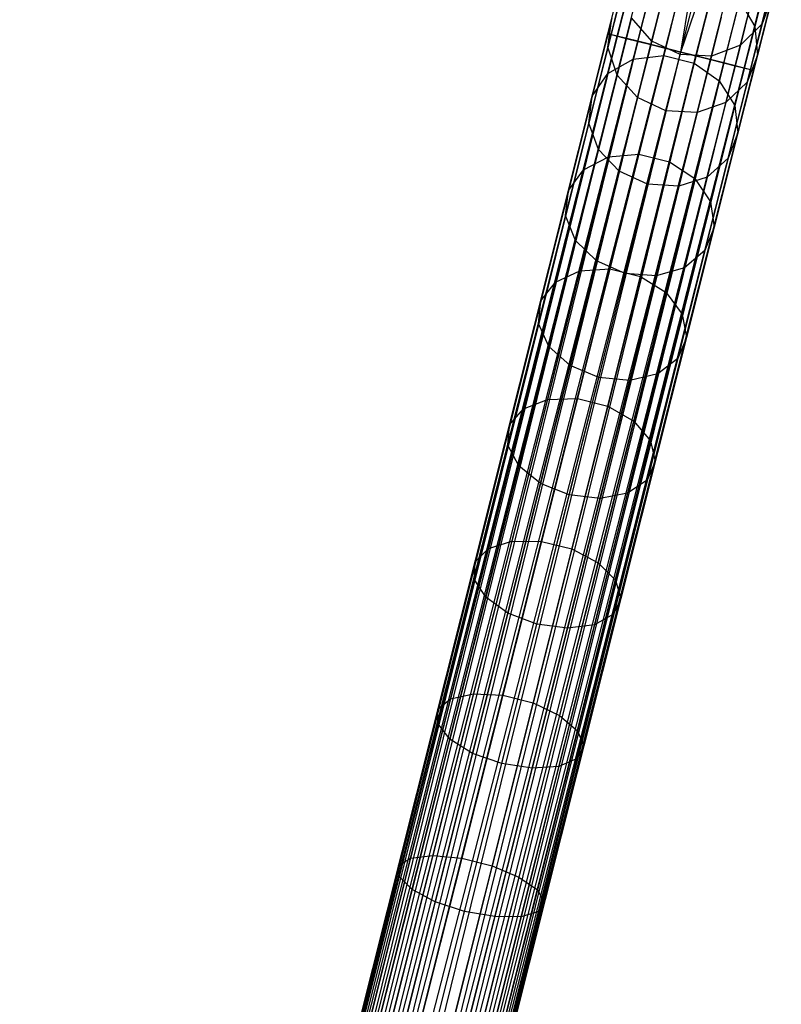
# Model space of a CAD drawing. Extents: x -102 to 102, y -101 to 102.
# Tile 444 of 481: x 11 to 21, y 66 to 79. Entities that reach past the tile are written whole.
import ezdxf

# ---------------------------------------------------------------- set-up
doc = ezdxf.new("R2010")
doc.units = 0
doc.header["$LTSCALE"] = 25.4
doc.layers.get('0').update_dxf_attribs({"linetype": 'CONTINUOUS'})

# ---------------------------------------------------------------- blocks, each defined once
blk = doc.blocks.new('NL2500011659_STL')
at = {"color": 0}
for p, q in [((18.707, 78.452, -7.395), (19.28, 80.732, -7.533)), ((18.707, 78.452, -7.395), (19.28, 80.732, -7.533)), ((18.832, 78.421, -7), (19.416, 80.745, -7.141)), ((18.832, 78.421, -7), (19.416, 80.745, -7.141)), ((19.102, 78.353, -6.691), (19.695, 80.713, -6.834)), ((19.102, 78.353, -6.691), (19.695, 80.713, -6.834)), ((18.749, 78.442, -7.809), (19.311, 80.674, -7.944)), ((18.749, 78.442, -7.809), (19.311, 80.674, -7.944)), ((18.951, 78.391, -8.169), (19.502, 80.583, -8.302)), ((18.951, 78.391, -8.169), (19.502, 80.583, -8.302)), ((19.47, 78.26, -6.522), (20.068, 80.639, -6.666)), ((19.47, 78.26, -6.522), (20.068, 80.639, -6.666)), ((19.672, 78.21, -6.5), (20.068, 80.639, -6.666)), ((19.672, 78.21, -6.5), (20.068, 80.639, -6.666)), ((19.277, 78.309, -8.414), (19.821, 80.473, -8.544)), ((19.277, 78.309, -8.414), (19.821, 80.473, -8.544)), ((19.672, 78.21, -6.5), (20.471, 80.538, -6.666)), ((19.672, 78.21, -6.5), (20.471, 80.538, -6.666)), ((19.873, 78.159, -6.522), (20.471, 80.538, -6.666)), ((19.873, 78.159, -6.522), (20.471, 80.538, -6.666)), ((19.672, 78.21, -8.5), (20.213, 80.364, -8.63)), ((19.672, 78.21, -8.5), (20.213, 80.364, -8.63)), ((20.242, 78.066, -6.691), (20.835, 80.426, -6.834)), ((20.242, 78.066, -6.691), (20.835, 80.426, -6.834)), ((20.511, 77.998, -7), (21.096, 80.323, -7.141)), ((20.511, 77.998, -7), (21.096, 80.323, -7.141)), ((20.066, 78.111, -8.414), (20.61, 80.275, -8.544)), ((20.066, 78.111, -8.414), (20.61, 80.275, -8.544)), ((20.392, 78.028, -8.169), (20.944, 80.22, -8.302)), ((20.392, 78.028, -8.169), (20.944, 80.22, -8.302)), ((20.594, 77.978, -7.809), (21.155, 80.21, -7.944)), ((20.594, 77.978, -7.809), (21.155, 80.21, -7.944)), ((20.636, 77.967, -7.395), (21.209, 80.247, -7.533)), ((20.636, 77.967, -7.395), (21.209, 80.247, -7.533)), ((20.853, 79.355, -293.573), (20.65, 78.55, -295.788)), ((20.853, 79.355, -293.573), (20.65, 78.55, -295.788)), ((19.309, 79.179, -295.913), (19.042, 78.116, -298.049)), ((19.309, 79.179, -295.913), (19.042, 78.116, -298.049)), ((19.715, 79.236, -295.981), (19.446, 78.165, -298.135)), ((19.715, 79.236, -295.981), (19.446, 78.165, -298.135)), ((18.902, 79.049, -293.333), (18.708, 78.276, -295.461)), ((18.902, 79.049, -293.333), (18.708, 78.276, -295.461)), ((20.119, 79.135, -295.981), (19.849, 78.064, -298.135)), ((20.119, 79.135, -295.981), (19.849, 78.064, -298.135)), ((20.88, 79.115, -291.127), (20.747, 78.585, -293.333)), ((20.88, 79.115, -291.127), (20.747, 78.585, -293.333)), ((18.971, 78.973, -295.788), (18.707, 77.926, -297.893)), ((18.971, 78.973, -295.788), (18.707, 77.926, -297.893)), ((20.449, 78.892, -295.913), (20.182, 77.83, -298.049)), ((20.449, 78.892, -295.913), (20.182, 77.83, -298.049)), ((20.449, 78.892, -295.913), (20.65, 78.55, -295.788)), ((20.449, 78.892, -295.913), (20.65, 78.55, -295.788)), ((20.885, 78.958, -293.455), (20.687, 78.168, -295.628)), ((20.885, 78.958, -293.455), (20.687, 78.168, -295.628)), ((20.885, 78.958, -293.455), (20.747, 78.585, -293.333)), ((20.885, 78.958, -293.455), (20.747, 78.585, -293.333)), ((19.418, 78.87, -291.016), (19.289, 78.356, -293.154)), ((19.418, 78.87, -291.016), (19.289, 78.356, -293.154)), ((20.592, 78.823, -291.061), (20.461, 78.302, -293.226)), ((20.592, 78.823, -291.061), (20.461, 78.302, -293.226)), ((18.758, 78.653, -295.628), (18.499, 77.627, -297.692)), ((18.758, 78.653, -295.628), (18.499, 77.627, -297.692)), ((18.708, 78.276, -295.461), (18.758, 78.653, -295.628)), ((18.708, 78.276, -295.461), (18.758, 78.653, -295.628)), ((19.02, 78.665, -293.226), (18.829, 77.906, -295.315)), ((19.02, 78.665, -293.226), (18.829, 77.906, -295.315)), ((19.289, 78.356, -293.154), (19.02, 78.665, -293.226)), ((19.289, 78.356, -293.154), (19.02, 78.665, -293.226)), ((19.663, 78.177, -293.128), (19.792, 78.689, -291)), ((19.663, 78.177, -293.128), (19.792, 78.689, -291)), ((20.207, 78.672, -291.016), (20.078, 78.158, -293.154)), ((20.207, 78.672, -291.016), (20.078, 78.158, -293.154)), ((20.65, 78.55, -295.788), (20.387, 77.503, -297.893)), ((20.65, 78.55, -295.788), (20.387, 77.503, -297.893)), ((20.747, 78.585, -293.333), (20.461, 78.302, -293.226)), ((20.747, 78.585, -293.333), (20.461, 78.302, -293.226)), ((20.747, 78.585, -293.333), (20.552, 77.812, -295.461)), ((20.747, 78.585, -293.333), (20.552, 77.812, -295.461)), ((20.65, 78.55, -295.788), (20.687, 78.168, -295.628)), ((20.65, 78.55, -295.788), (20.687, 78.168, -295.628)), ((9.589, 42.2, -7.395), (18.707, 78.452, -7.395)), ((9.589, 42.2, -7.605), (18.707, 78.452, -7.395)), ((9.589, 42.2, -7.605), (18.707, 78.452, -7.395)), ((9.589, 42.2, -7.395), (18.707, 78.452, -7.395)), ((18.749, 78.442, -7.809), (9.589, 42.2, -7.605)), ((18.749, 78.442, -7.809), (9.589, 42.2, -7.605)), ((18.707, 78.452, -7.395), (9.632, 42.19, -7.191)), ((18.707, 78.452, -7.395), (9.632, 42.19, -7.191)), ((9.632, 42.19, -7.809), (18.749, 78.442, -7.809)), ((9.632, 42.19, -7.809), (18.749, 78.442, -7.809)), ((9.632, 42.19, -7.191), (18.832, 78.421, -7)), ((9.632, 42.19, -7.191), (18.832, 78.421, -7)), ((9.714, 42.169, -8), (18.749, 78.442, -7.809)), ((9.714, 42.169, -8), (18.749, 78.442, -7.809)), ((9.714, 42.169, -7), (18.832, 78.421, -7)), ((9.714, 42.169, -7), (18.832, 78.421, -7)), ((18.951, 78.391, -8.169), (9.714, 42.169, -8)), ((18.951, 78.391, -8.169), (9.714, 42.169, -8)), ((18.832, 78.421, -7), (9.833, 42.139, -6.831)), ((18.832, 78.421, -7), (9.833, 42.139, -6.831)), ((9.833, 42.139, -8.169), (18.951, 78.391, -8.169)), ((9.833, 42.139, -8.169), (18.951, 78.391, -8.169)), ((9.984, 42.101, -8.309), (18.951, 78.391, -8.169)), ((9.984, 42.101, -8.309), (18.951, 78.391, -8.169)), ((18.832, 78.421, -7), (18.707, 78.452, -7.395)), ((18.707, 78.452, -7.395), (18.749, 78.442, -7.809)), ((18.707, 78.452, -7.395), (18.749, 78.442, -7.809)), ((18.832, 78.421, -7), (18.707, 78.452, -7.395)), ((18.749, 78.442, -7.809), (18.951, 78.391, -8.169)), ((18.749, 78.442, -7.809), (18.951, 78.391, -8.169)), ((19.102, 78.353, -6.691), (18.832, 78.421, -7)), ((19.102, 78.353, -6.691), (18.832, 78.421, -7)), ((18.951, 78.391, -8.169), (19.277, 78.309, -8.414)), ((18.951, 78.391, -8.169), (19.277, 78.309, -8.414)), ((19.289, 78.356, -293.154), (19.101, 77.607, -295.216)), ((19.289, 78.356, -293.154), (19.101, 77.607, -295.216)), ((19.663, 78.177, -293.128), (19.289, 78.356, -293.154)), ((19.663, 78.177, -293.128), (19.289, 78.356, -293.154)), ((9.833, 42.139, -6.831), (19.102, 78.353, -6.691)), ((9.833, 42.139, -6.831), (19.102, 78.353, -6.691)), ((9.984, 42.101, -6.691), (19.102, 78.353, -6.691)), ((9.984, 42.101, -6.691), (19.102, 78.353, -6.691)), ((19.277, 78.309, -8.414), (9.984, 42.101, -8.309)), ((19.277, 78.309, -8.414), (9.984, 42.101, -8.309)), ((19.102, 78.353, -6.691), (10.159, 42.057, -6.586)), ((19.102, 78.353, -6.691), (10.159, 42.057, -6.586)), ((10.159, 42.057, -8.414), (19.277, 78.309, -8.414)), ((10.159, 42.057, -8.414), (19.277, 78.309, -8.414)), ((10.159, 42.057, -6.586), (19.47, 78.26, -6.522)), ((10.159, 42.057, -6.586), (19.47, 78.26, -6.522)), ((10.352, 42.008, -8.478), (19.277, 78.309, -8.414)), ((10.352, 42.008, -8.478), (19.277, 78.309, -8.414)), ((10.352, 42.008, -6.522), (19.47, 78.26, -6.522)), ((10.352, 42.008, -6.522), (19.47, 78.26, -6.522)), ((18.708, 78.276, -295.461), (18.455, 77.27, -297.483)), ((18.708, 78.276, -295.461), (18.455, 77.27, -297.483)), ((18.829, 77.906, -295.315), (18.708, 78.276, -295.461)), ((18.829, 77.906, -295.315), (18.708, 78.276, -295.461)), ((19.47, 78.26, -6.522), (19.102, 78.353, -6.691)), ((19.47, 78.26, -6.522), (19.102, 78.353, -6.691)), ((19.277, 78.309, -8.414), (19.672, 78.21, -8.5)), ((19.277, 78.309, -8.414), (19.672, 78.21, -8.5)), ((19.672, 78.21, -6.5), (19.47, 78.26, -6.522)), ((19.672, 78.21, -6.5), (19.47, 78.26, -6.522)), ((20.461, 78.302, -293.226), (20.078, 78.158, -293.154)), ((20.461, 78.302, -293.226), (20.078, 78.158, -293.154)), ((20.461, 78.302, -293.226), (20.27, 77.543, -295.315)), ((20.461, 78.302, -293.226), (20.27, 77.543, -295.315)), ((10.352, 42.008, -8.478), (19.672, 78.21, -8.5)), ((10.352, 42.008, -8.478), (19.672, 78.21, -8.5)), ((10.554, 41.958, -6.5), (19.672, 78.21, -6.5)), ((10.554, 41.958, -6.5), (19.672, 78.21, -6.5)), ((10.554, 41.958, -8.5), (19.672, 78.21, -8.5)), ((10.554, 41.958, -8.5), (19.672, 78.21, -8.5)), ((10.755, 41.907, -8.478), (19.672, 78.21, -8.5)), ((10.755, 41.907, -8.478), (19.672, 78.21, -8.5)), ((10.755, 41.907, -6.522), (19.873, 78.159, -6.522)), ((10.755, 41.907, -6.522), (19.873, 78.159, -6.522)), ((20.066, 78.111, -8.414), (10.755, 41.907, -8.478)), ((20.066, 78.111, -8.414), (10.755, 41.907, -8.478)), ((19.873, 78.159, -6.522), (10.948, 41.859, -6.586)), ((19.873, 78.159, -6.522), (10.948, 41.859, -6.586)), ((10.948, 41.859, -8.414), (20.066, 78.111, -8.414)), ((10.948, 41.859, -8.414), (20.066, 78.111, -8.414)), ((11.124, 41.814, -8.309), (20.066, 78.111, -8.414)), ((11.124, 41.814, -8.309), (20.066, 78.111, -8.414)), ((18.707, 77.926, -297.893), (19.042, 78.116, -298.049)), ((18.707, 77.926, -297.893), (19.042, 78.116, -298.049)), ((19.042, 78.116, -298.049), (18.716, 76.822, -300.045)), ((19.042, 78.116, -298.049), (18.716, 76.822, -300.045)), ((19.042, 78.116, -298.049), (19.446, 78.165, -298.135)), ((19.042, 78.116, -298.049), (19.446, 78.165, -298.135)), ((19.446, 78.165, -298.135), (19.118, 76.86, -300.147)), ((19.446, 78.165, -298.135), (19.118, 76.86, -300.147)), ((19.446, 78.165, -298.135), (19.849, 78.064, -298.135)), ((19.446, 78.165, -298.135), (19.849, 78.064, -298.135)), ((19.476, 77.431, -295.181), (19.663, 78.177, -293.128)), ((19.476, 77.431, -295.181), (19.663, 78.177, -293.128)), ((20.078, 78.158, -293.154), (19.663, 78.177, -293.128)), ((20.078, 78.158, -293.154), (19.663, 78.177, -293.128)), ((19.672, 78.21, -8.5), (20.066, 78.111, -8.414)), ((19.873, 78.159, -6.522), (19.672, 78.21, -6.5)), ((19.873, 78.159, -6.522), (19.672, 78.21, -6.5)), ((19.672, 78.21, -8.5), (20.066, 78.111, -8.414)), ((20.242, 78.066, -6.691), (19.873, 78.159, -6.522)), ((20.242, 78.066, -6.691), (19.873, 78.159, -6.522)), ((20.078, 78.158, -293.154), (19.889, 77.409, -295.216)), ((20.078, 78.158, -293.154), (19.889, 77.409, -295.216)), ((20.066, 78.111, -8.414), (20.392, 78.028, -8.169)), ((20.066, 78.111, -8.414), (20.392, 78.028, -8.169)), ((20.687, 78.168, -295.628), (20.428, 77.141, -297.692)), ((20.687, 78.168, -295.628), (20.428, 77.141, -297.692)), ((20.687, 78.168, -295.628), (20.552, 77.812, -295.461)), ((20.687, 78.168, -295.628), (20.552, 77.812, -295.461)), ((10.948, 41.859, -6.586), (20.242, 78.066, -6.691)), ((10.948, 41.859, -6.586), (20.242, 78.066, -6.691)), ((11.124, 41.814, -6.691), (20.242, 78.066, -6.691)), ((11.124, 41.814, -6.691), (20.242, 78.066, -6.691)), ((20.392, 78.028, -8.169), (11.124, 41.814, -8.309)), ((20.392, 78.028, -8.169), (11.124, 41.814, -8.309)), ((20.242, 78.066, -6.691), (11.275, 41.777, -6.831)), ((20.242, 78.066, -6.691), (11.275, 41.777, -6.831)), ((11.275, 41.777, -8.169), (20.392, 78.028, -8.169)), ((11.275, 41.777, -8.169), (20.392, 78.028, -8.169)), ((11.275, 41.777, -6.831), (20.511, 77.998, -7)), ((11.275, 41.777, -6.831), (20.511, 77.998, -7)), ((11.394, 41.747, -8), (20.392, 78.028, -8.169)), ((11.394, 41.747, -8), (20.392, 78.028, -8.169)), ((11.394, 41.747, -7), (20.511, 77.998, -7)), ((11.394, 41.747, -7), (20.511, 77.998, -7)), ((20.594, 77.978, -7.809), (11.394, 41.747, -8)), ((20.594, 77.978, -7.809), (11.394, 41.747, -8)), ((20.511, 77.998, -7), (11.476, 41.726, -7.191)), ((20.511, 77.998, -7), (11.476, 41.726, -7.191)), ((11.476, 41.726, -7.809), (20.594, 77.978, -7.809)), ((11.476, 41.726, -7.809), (20.594, 77.978, -7.809)), ((11.476, 41.726, -7.191), (20.636, 77.967, -7.395)), ((11.476, 41.726, -7.191), (20.636, 77.967, -7.395)), ((11.518, 41.715, -7.605), (20.594, 77.978, -7.809)), ((11.518, 41.715, -7.605), (20.594, 77.978, -7.809)), ((20.636, 77.967, -7.395), (11.518, 41.715, -7.605)), ((11.518, 41.715, -7.395), (20.636, 77.967, -7.395)), ((20.636, 77.967, -7.395), (11.518, 41.715, -7.605)), ((11.518, 41.715, -7.395), (20.636, 77.967, -7.395)), ((19.849, 78.064, -298.135), (19.521, 76.759, -300.147)), ((19.849, 78.064, -298.135), (19.521, 76.759, -300.147)), ((19.849, 78.064, -298.135), (20.182, 77.83, -298.049)), ((19.849, 78.064, -298.135), (20.182, 77.83, -298.049)), ((20.511, 77.998, -7), (20.242, 78.066, -6.691)), ((20.511, 77.998, -7), (20.242, 78.066, -6.691)), ((20.392, 78.028, -8.169), (20.594, 77.978, -7.809)), ((20.392, 78.028, -8.169), (20.594, 77.978, -7.809)), ((20.636, 77.967, -7.395), (20.511, 77.998, -7)), ((20.636, 77.967, -7.395), (20.511, 77.998, -7)), ((20.594, 77.978, -7.809), (20.636, 77.967, -7.395)), ((20.594, 77.978, -7.809), (20.636, 77.967, -7.395)), ((18.707, 77.926, -297.893), (18.386, 76.651, -299.859)), ((18.707, 77.926, -297.893), (18.386, 76.651, -299.859)), ((18.499, 77.627, -297.692), (18.707, 77.926, -297.893)), ((18.499, 77.627, -297.692), (18.707, 77.926, -297.893)), ((18.829, 77.906, -295.315), (18.581, 76.919, -297.3)), ((18.829, 77.906, -295.315), (18.581, 76.919, -297.3)), ((19.101, 77.607, -295.216), (18.829, 77.906, -295.315)), ((19.101, 77.607, -295.216), (18.829, 77.906, -295.315)), ((20.182, 77.83, -298.049), (19.856, 76.535, -300.045)), ((20.182, 77.83, -298.049), (19.856, 76.535, -300.045)), ((20.182, 77.83, -298.049), (20.387, 77.503, -297.893)), ((20.182, 77.83, -298.049), (20.387, 77.503, -297.893)), ((20.552, 77.812, -295.461), (20.27, 77.543, -295.315)), ((20.552, 77.812, -295.461), (20.27, 77.543, -295.315)), ((20.552, 77.812, -295.461), (20.299, 76.806, -297.483)), ((20.552, 77.812, -295.461), (20.299, 76.806, -297.483)), ((18.499, 77.627, -297.692), (18.185, 76.376, -299.621)), ((18.499, 77.627, -297.692), (18.185, 76.376, -299.621)), ((18.455, 77.27, -297.483), (18.499, 77.627, -297.692)), ((18.455, 77.27, -297.483), (18.499, 77.627, -297.692)), ((19.101, 77.607, -295.216), (18.855, 76.632, -297.176)), ((19.101, 77.607, -295.216), (18.855, 76.632, -297.176)), ((19.476, 77.431, -295.181), (19.101, 77.607, -295.216)), ((19.476, 77.431, -295.181), (19.101, 77.607, -295.216)), ((20.27, 77.543, -295.315), (19.889, 77.409, -295.216)), ((20.27, 77.543, -295.315), (19.889, 77.409, -295.216)), ((20.27, 77.543, -295.315), (20.022, 76.556, -297.3)), ((20.27, 77.543, -295.315), (20.022, 76.556, -297.3)), ((20.387, 77.503, -297.893), (20.066, 76.228, -299.859)), ((20.387, 77.503, -297.893), (20.066, 76.228, -299.859)), ((20.387, 77.503, -297.893), (20.428, 77.141, -297.692)), ((20.387, 77.503, -297.893), (20.428, 77.141, -297.692)), ((19.232, 76.461, -297.132), (19.476, 77.431, -295.181)), ((19.232, 76.461, -297.132), (19.476, 77.431, -295.181)), ((19.889, 77.409, -295.216), (19.476, 77.431, -295.181)), ((19.889, 77.409, -295.216), (19.476, 77.431, -295.181)), ((19.889, 77.409, -295.216), (19.644, 76.434, -297.176)), ((19.889, 77.409, -295.216), (19.644, 76.434, -297.176)), ((18.455, 77.27, -297.483), (18.147, 76.045, -299.371)), ((18.455, 77.27, -297.483), (18.147, 76.045, -299.371)), ((18.581, 76.919, -297.3), (18.455, 77.27, -297.483)), ((18.581, 76.919, -297.3), (18.455, 77.27, -297.483)), ((20.428, 77.141, -297.692), (20.114, 75.891, -299.621)), ((20.428, 77.141, -297.692), (20.114, 75.891, -299.621)), ((20.428, 77.141, -297.692), (20.299, 76.806, -297.483)), ((20.428, 77.141, -297.692), (20.299, 76.806, -297.483)), ((18.581, 76.919, -297.3), (18.278, 75.716, -299.154)), ((18.581, 76.919, -297.3), (18.278, 75.716, -299.154)), ((18.716, 76.822, -300.045), (18.337, 75.313, -301.875)), ((18.716, 76.822, -300.045), (18.337, 75.313, -301.875)), ((18.386, 76.651, -299.859), (18.716, 76.822, -300.045)), ((18.386, 76.651, -299.859), (18.716, 76.822, -300.045)), ((18.855, 76.632, -297.176), (18.581, 76.919, -297.3)), ((18.855, 76.632, -297.176), (18.581, 76.919, -297.3)), ((18.716, 76.822, -300.045), (19.118, 76.86, -300.147)), ((18.716, 76.822, -300.045), (19.118, 76.86, -300.147)), ((19.118, 76.86, -300.147), (18.735, 75.339, -301.991)), ((19.118, 76.86, -300.147), (18.735, 75.339, -301.991)), ((19.118, 76.86, -300.147), (19.521, 76.759, -300.147)), ((19.118, 76.86, -300.147), (19.521, 76.759, -300.147)), ((20.299, 76.806, -297.483), (19.991, 75.581, -299.371)), ((20.299, 76.806, -297.483), (19.991, 75.581, -299.371)), ((20.299, 76.806, -297.483), (20.022, 76.556, -297.3)), ((20.299, 76.806, -297.483), (20.022, 76.556, -297.3)), ((19.521, 76.759, -300.147), (19.138, 75.237, -301.991)), ((19.521, 76.759, -300.147), (19.138, 75.237, -301.991)), ((19.521, 76.759, -300.147), (19.856, 76.535, -300.045)), ((19.521, 76.759, -300.147), (19.856, 76.535, -300.045)), ((18.386, 76.651, -299.859), (18.013, 75.164, -301.661)), ((18.386, 76.651, -299.859), (18.013, 75.164, -301.661)), ((18.185, 76.376, -299.621), (18.386, 76.651, -299.859)), ((18.185, 76.376, -299.621), (18.386, 76.651, -299.859)), ((18.855, 76.632, -297.176), (18.557, 75.445, -299.007)), ((18.855, 76.632, -297.176), (18.557, 75.445, -299.007)), ((19.232, 76.461, -297.132), (18.855, 76.632, -297.176)), ((19.232, 76.461, -297.132), (18.855, 76.632, -297.176)), ((19.856, 76.535, -300.045), (19.477, 75.026, -301.875)), ((19.856, 76.535, -300.045), (19.477, 75.026, -301.875)), ((20.022, 76.556, -297.3), (19.644, 76.434, -297.176)), ((20.022, 76.556, -297.3), (19.644, 76.434, -297.176)), ((20.022, 76.556, -297.3), (19.72, 75.353, -299.154)), ((20.022, 76.556, -297.3), (19.72, 75.353, -299.154)), ((19.856, 76.535, -300.045), (20.066, 76.228, -299.859)), ((19.856, 76.535, -300.045), (20.066, 76.228, -299.859)), ((18.934, 75.279, -298.955), (19.232, 76.461, -297.132)), ((18.934, 75.279, -298.955), (19.232, 76.461, -297.132)), ((19.644, 76.434, -297.176), (19.232, 76.461, -297.132)), ((19.644, 76.434, -297.176), (19.232, 76.461, -297.132)), ((19.644, 76.434, -297.176), (19.346, 75.246, -299.007)), ((19.644, 76.434, -297.176), (19.346, 75.246, -299.007)), ((18.185, 76.376, -299.621), (17.818, 74.918, -301.388)), ((18.185, 76.376, -299.621), (17.818, 74.918, -301.388)), ((18.147, 76.045, -299.371), (18.185, 76.376, -299.621)), ((18.147, 76.045, -299.371), (18.185, 76.376, -299.621)), ((20.066, 76.228, -299.859), (19.692, 74.742, -301.661)), ((20.066, 76.228, -299.859), (19.692, 74.742, -301.661)), ((20.066, 76.228, -299.859), (20.114, 75.891, -299.621)), ((20.066, 76.228, -299.859), (20.114, 75.891, -299.621)), ((18.147, 76.045, -299.371), (17.787, 74.618, -301.102)), ((18.147, 76.045, -299.371), (17.787, 74.618, -301.102)), ((18.278, 75.716, -299.154), (18.147, 76.045, -299.371)), ((18.278, 75.716, -299.154), (18.147, 76.045, -299.371)), ((20.114, 75.891, -299.621), (19.747, 74.433, -301.388)), ((20.114, 75.891, -299.621), (19.747, 74.433, -301.388)), ((20.114, 75.891, -299.621), (19.991, 75.581, -299.371)), ((20.114, 75.891, -299.621), (19.991, 75.581, -299.371)), ((18.278, 75.716, -299.154), (17.926, 74.314, -300.853)), ((18.278, 75.716, -299.154), (17.926, 74.314, -300.853)), ((18.557, 75.445, -299.007), (18.278, 75.716, -299.154)), ((18.557, 75.445, -299.007), (18.278, 75.716, -299.154)), ((19.991, 75.581, -299.371), (19.632, 74.154, -301.102)), ((19.991, 75.581, -299.371), (19.632, 74.154, -301.102)), ((19.991, 75.581, -299.371), (19.72, 75.353, -299.154)), ((19.991, 75.581, -299.371), (19.72, 75.353, -299.154)), ((18.557, 75.445, -299.007), (18.209, 74.061, -300.685)), ((18.557, 75.445, -299.007), (18.209, 74.061, -300.685)), ((18.934, 75.279, -298.955), (18.557, 75.445, -299.007)), ((18.934, 75.279, -298.955), (18.557, 75.445, -299.007)), ((18.337, 75.313, -301.875), (17.909, 73.61, -303.512)), ((18.337, 75.313, -301.875), (17.909, 73.61, -303.512)), ((18.013, 75.164, -301.661), (18.337, 75.313, -301.875)), ((18.013, 75.164, -301.661), (18.337, 75.313, -301.875)), ((18.735, 75.339, -301.991), (18.303, 73.622, -303.642)), ((18.735, 75.339, -301.991), (18.303, 73.622, -303.642)), ((18.337, 75.313, -301.875), (18.735, 75.339, -301.991)), ((18.337, 75.313, -301.875), (18.735, 75.339, -301.991)), ((18.588, 73.901, -300.625), (18.934, 75.279, -298.955)), ((18.588, 73.901, -300.625), (18.934, 75.279, -298.955)), ((19.138, 75.237, -301.991), (18.707, 73.521, -303.642)), ((19.138, 75.237, -301.991), (18.707, 73.521, -303.642)), ((18.735, 75.339, -301.991), (19.138, 75.237, -301.991)), ((18.735, 75.339, -301.991), (19.138, 75.237, -301.991)), ((19.346, 75.246, -299.007), (18.934, 75.279, -298.955)), ((19.346, 75.246, -299.007), (18.934, 75.279, -298.955)), ((19.346, 75.246, -299.007), (18.998, 73.863, -300.685)), ((19.346, 75.246, -299.007), (18.998, 73.863, -300.685)), ((19.138, 75.237, -301.991), (19.477, 75.026, -301.875)), ((19.138, 75.237, -301.991), (19.477, 75.026, -301.875)), ((19.72, 75.353, -299.154), (19.346, 75.246, -299.007)), ((19.72, 75.353, -299.154), (19.346, 75.246, -299.007)), ((19.72, 75.353, -299.154), (19.367, 73.952, -300.853)), ((19.72, 75.353, -299.154), (19.367, 73.952, -300.853)), ((18.013, 75.164, -301.661), (17.591, 73.486, -303.274)), ((18.013, 75.164, -301.661), (17.591, 73.486, -303.274)), ((17.818, 74.918, -301.388), (18.013, 75.164, -301.661)), ((17.818, 74.918, -301.388), (18.013, 75.164, -301.661)), ((19.477, 75.026, -301.875), (19.049, 73.323, -303.512)), ((19.477, 75.026, -301.875), (19.049, 73.323, -303.512)), ((19.477, 75.026, -301.875), (19.692, 74.742, -301.661)), ((19.477, 75.026, -301.875), (19.692, 74.742, -301.661)), ((17.818, 74.918, -301.388), (17.404, 73.273, -302.97)), ((17.818, 74.918, -301.388), (17.404, 73.273, -302.97)), ((17.787, 74.618, -301.102), (17.818, 74.918, -301.388)), ((17.787, 74.618, -301.102), (17.818, 74.918, -301.388)), ((19.692, 74.742, -301.661), (19.27, 73.064, -303.274)), ((19.692, 74.742, -301.661), (19.27, 73.064, -303.274)), ((19.692, 74.742, -301.661), (19.747, 74.433, -301.388)), ((19.692, 74.742, -301.661), (19.747, 74.433, -301.388)), ((17.787, 74.618, -301.102), (17.382, 73.006, -302.652)), ((17.787, 74.618, -301.102), (17.382, 73.006, -302.652)), ((17.926, 74.314, -300.853), (17.787, 74.618, -301.102)), ((17.926, 74.314, -300.853), (17.787, 74.618, -301.102)), ((17.926, 74.314, -300.853), (17.528, 72.732, -302.375)), ((17.926, 74.314, -300.853), (17.528, 72.732, -302.375)), ((18.209, 74.061, -300.685), (17.926, 74.314, -300.853)), ((18.209, 74.061, -300.685), (17.926, 74.314, -300.853)), ((19.747, 74.433, -301.388), (19.333, 72.788, -302.97)), ((19.747, 74.433, -301.388), (19.333, 72.788, -302.97)), ((19.747, 74.433, -301.388), (19.632, 74.154, -301.102)), ((19.747, 74.433, -301.388), (19.632, 74.154, -301.102)), ((18.209, 74.061, -300.685), (17.816, 72.499, -302.187)), ((18.209, 74.061, -300.685), (17.816, 72.499, -302.187)), ((18.588, 73.901, -300.625), (18.209, 74.061, -300.685)), ((18.588, 73.901, -300.625), (18.209, 74.061, -300.685)), ((19.632, 74.154, -301.102), (19.227, 72.542, -302.652)), ((19.632, 74.154, -301.102), (19.227, 72.542, -302.652)), ((19.632, 74.154, -301.102), (19.367, 73.952, -300.853)), ((19.632, 74.154, -301.102), (19.367, 73.952, -300.853)), ((19.367, 73.952, -300.853), (18.969, 72.37, -302.375)), ((19.367, 73.952, -300.853), (18.969, 72.37, -302.375)), ((19.367, 73.952, -300.853), (18.998, 73.863, -300.685)), ((19.367, 73.952, -300.853), (18.998, 73.863, -300.685)), ((18.197, 72.346, -302.12), (18.588, 73.901, -300.625)), ((18.197, 72.346, -302.12), (18.588, 73.901, -300.625)), ((18.998, 73.863, -300.685), (18.588, 73.901, -300.625)), ((18.998, 73.863, -300.685), (18.588, 73.901, -300.625)), ((18.998, 73.863, -300.685), (18.605, 72.3, -302.187)), ((18.998, 73.863, -300.685), (18.605, 72.3, -302.187)), ((17.909, 73.61, -303.512), (17.437, 71.735, -304.937)), ((17.909, 73.61, -303.512), (17.437, 71.735, -304.937)), ((17.591, 73.486, -303.274), (17.909, 73.61, -303.512)), ((17.591, 73.486, -303.274), (17.909, 73.61, -303.512)), ((18.303, 73.622, -303.642), (17.828, 71.732, -305.078)), ((18.303, 73.622, -303.642), (17.828, 71.732, -305.078)), ((17.909, 73.61, -303.512), (18.303, 73.622, -303.642)), ((17.909, 73.61, -303.512), (18.303, 73.622, -303.642)), ((18.303, 73.622, -303.642), (18.707, 73.521, -303.642)), ((18.303, 73.622, -303.642), (18.707, 73.521, -303.642)), ((17.591, 73.486, -303.274), (17.126, 71.639, -304.678)), ((17.591, 73.486, -303.274), (17.126, 71.639, -304.678)), ((17.404, 73.273, -302.97), (17.591, 73.486, -303.274)), ((17.404, 73.273, -302.97), (17.591, 73.486, -303.274)), ((18.707, 73.521, -303.642), (18.231, 71.631, -305.078)), ((18.707, 73.521, -303.642), (18.231, 71.631, -305.078)), ((18.707, 73.521, -303.642), (19.049, 73.323, -303.512)), ((18.707, 73.521, -303.642), (19.049, 73.323, -303.512)), ((17.404, 73.273, -302.97), (16.949, 71.461, -304.346)), ((17.404, 73.273, -302.97), (16.949, 71.461, -304.346)), ((17.382, 73.006, -302.652), (17.404, 73.273, -302.97)), ((17.382, 73.006, -302.652), (17.404, 73.273, -302.97)), ((19.049, 73.323, -303.512), (18.577, 71.448, -304.937)), ((19.049, 73.323, -303.512), (18.577, 71.448, -304.937)), ((19.049, 73.323, -303.512), (19.27, 73.064, -303.274)), ((19.049, 73.323, -303.512), (19.27, 73.064, -303.274)), ((19.27, 73.064, -303.274), (18.806, 71.217, -304.678)), ((19.27, 73.064, -303.274), (18.806, 71.217, -304.678)), ((19.27, 73.064, -303.274), (19.333, 72.788, -302.97)), ((19.27, 73.064, -303.274), (19.333, 72.788, -302.97)), ((17.382, 73.006, -302.652), (16.936, 71.232, -304)), ((17.382, 73.006, -302.652), (16.936, 71.232, -304)), ((17.528, 72.732, -302.375), (17.382, 73.006, -302.652)), ((17.528, 72.732, -302.375), (17.382, 73.006, -302.652)), ((19.333, 72.788, -302.97), (18.878, 70.976, -304.346)), ((19.333, 72.788, -302.97), (18.878, 70.976, -304.346)), ((19.333, 72.788, -302.97), (19.227, 72.542, -302.652)), ((19.333, 72.788, -302.97), (19.227, 72.542, -302.652)), ((17.528, 72.732, -302.375), (17.09, 70.991, -303.698)), ((17.528, 72.732, -302.375), (17.09, 70.991, -303.698)), ((17.816, 72.499, -302.187), (17.528, 72.732, -302.375)), ((17.816, 72.499, -302.187), (17.528, 72.732, -302.375)), ((17.816, 72.499, -302.187), (17.383, 70.779, -303.493)), ((17.816, 72.499, -302.187), (17.383, 70.779, -303.493)), ((18.197, 72.346, -302.12), (17.816, 72.499, -302.187)), ((18.197, 72.346, -302.12), (17.816, 72.499, -302.187)), ((19.227, 72.542, -302.652), (18.781, 70.768, -304)), ((19.227, 72.542, -302.652), (18.781, 70.768, -304)), ((19.227, 72.542, -302.652), (18.969, 72.37, -302.375)), ((19.227, 72.542, -302.652), (18.969, 72.37, -302.375)), ((18.969, 72.37, -302.375), (18.531, 70.628, -303.698)), ((18.969, 72.37, -302.375), (18.531, 70.628, -303.698)), ((18.969, 72.37, -302.375), (18.605, 72.3, -302.187)), ((18.969, 72.37, -302.375), (18.605, 72.3, -302.187)), ((17.766, 70.634, -303.421), (18.197, 72.346, -302.12)), ((17.766, 70.634, -303.421), (18.197, 72.346, -302.12)), ((18.605, 72.3, -302.187), (18.172, 70.581, -303.493)), ((18.605, 72.3, -302.187), (18.172, 70.581, -303.493)), ((18.605, 72.3, -302.187), (18.197, 72.346, -302.12)), ((18.605, 72.3, -302.187), (18.197, 72.346, -302.12)), ((17.437, 71.735, -304.937), (16.929, 69.714, -306.129)), ((17.437, 71.735, -304.937), (16.929, 69.714, -306.129)), ((17.126, 71.639, -304.678), (17.437, 71.735, -304.937)), ((17.126, 71.639, -304.678), (17.437, 71.735, -304.937)), ((17.828, 71.732, -305.078), (17.315, 69.694, -306.28)), ((17.828, 71.732, -305.078), (17.315, 69.694, -306.28)), ((17.437, 71.735, -304.937), (17.828, 71.732, -305.078)), ((17.437, 71.735, -304.937), (17.828, 71.732, -305.078)), ((17.828, 71.732, -305.078), (18.231, 71.631, -305.078)), ((17.828, 71.732, -305.078), (18.231, 71.631, -305.078)), ((17.126, 71.639, -304.678), (16.625, 69.648, -305.852)), ((17.126, 71.639, -304.678), (16.625, 69.648, -305.852)), ((16.949, 71.461, -304.346), (17.126, 71.639, -304.678)), ((16.949, 71.461, -304.346), (17.126, 71.639, -304.678)), ((18.231, 71.631, -305.078), (17.719, 69.593, -306.28)), ((18.231, 71.631, -305.078), (17.719, 69.593, -306.28)), ((18.231, 71.631, -305.078), (18.577, 71.448, -304.937)), ((18.231, 71.631, -305.078), (18.577, 71.448, -304.937)), ((16.949, 71.461, -304.346), (16.458, 69.508, -305.498)), ((16.949, 71.461, -304.346), (16.458, 69.508, -305.498)), ((16.936, 71.232, -304), (16.949, 71.461, -304.346)), ((16.936, 71.232, -304), (16.949, 71.461, -304.346)), ((18.577, 71.448, -304.937), (18.069, 69.427, -306.129)), ((18.577, 71.448, -304.937), (18.069, 69.427, -306.129)), ((18.577, 71.448, -304.937), (18.806, 71.217, -304.678)), ((18.577, 71.448, -304.937), (18.806, 71.217, -304.678)), ((16.936, 71.232, -304), (16.455, 69.319, -305.128)), ((16.936, 71.232, -304), (16.455, 69.319, -305.128)), ((17.09, 70.991, -303.698), (16.936, 71.232, -304)), ((17.09, 70.991, -303.698), (16.936, 71.232, -304)), ((18.806, 71.217, -304.678), (18.305, 69.225, -305.852)), ((18.806, 71.217, -304.678), (18.305, 69.225, -305.852)), ((18.806, 71.217, -304.678), (18.878, 70.976, -304.346)), ((18.806, 71.217, -304.678), (18.878, 70.976, -304.346)), ((17.09, 70.991, -303.698), (16.617, 69.113, -304.806)), ((17.09, 70.991, -303.698), (16.617, 69.113, -304.806)), ((17.383, 70.779, -303.493), (17.09, 70.991, -303.698)), ((17.383, 70.779, -303.493), (17.09, 70.991, -303.698)), ((18.878, 70.976, -304.346), (18.387, 69.023, -305.498)), ((18.878, 70.976, -304.346), (18.387, 69.023, -305.498)), ((18.878, 70.976, -304.346), (18.781, 70.768, -304)), ((18.878, 70.976, -304.346), (18.781, 70.768, -304)), ((17.383, 70.779, -303.493), (16.917, 68.925, -304.587)), ((17.383, 70.779, -303.493), (16.917, 68.925, -304.587)), ((17.766, 70.634, -303.421), (17.383, 70.779, -303.493)), ((17.766, 70.634, -303.421), (17.383, 70.779, -303.493)), ((18.781, 70.768, -304), (18.299, 68.855, -305.128)), ((18.781, 70.768, -304), (18.299, 68.855, -305.128)), ((18.781, 70.768, -304), (18.531, 70.628, -303.698)), ((18.781, 70.768, -304), (18.531, 70.628, -303.698)), ((17.302, 68.789, -304.509), (17.766, 70.634, -303.421)), ((17.302, 68.789, -304.509), (17.766, 70.634, -303.421)), ((18.172, 70.581, -303.493), (17.706, 68.727, -304.587)), ((18.172, 70.581, -303.493), (17.706, 68.727, -304.587)), ((18.172, 70.581, -303.493), (17.766, 70.634, -303.421)), ((18.172, 70.581, -303.493), (17.766, 70.634, -303.421)), ((18.531, 70.628, -303.698), (18.059, 68.75, -304.806)), ((18.531, 70.628, -303.698), (18.059, 68.75, -304.806)), ((18.531, 70.628, -303.698), (18.172, 70.581, -303.493)), ((18.531, 70.628, -303.698), (18.172, 70.581, -303.493)), ((16.625, 69.648, -305.852), (16.095, 67.539, -306.782)), ((16.625, 69.648, -305.852), (16.095, 67.539, -306.782)), ((16.929, 69.714, -306.129), (16.39, 67.572, -307.073)), ((16.929, 69.714, -306.129), (16.39, 67.572, -307.073)), ((16.458, 69.508, -305.498), (16.625, 69.648, -305.852)), ((16.458, 69.508, -305.498), (16.625, 69.648, -305.852)), ((16.625, 69.648, -305.852), (16.929, 69.714, -306.129)), ((16.625, 69.648, -305.852), (16.929, 69.714, -306.129)), ((17.315, 69.694, -306.28), (16.773, 67.535, -307.232)), ((17.315, 69.694, -306.28), (16.773, 67.535, -307.232)), ((16.929, 69.714, -306.129), (17.315, 69.694, -306.28)), ((16.929, 69.714, -306.129), (17.315, 69.694, -306.28)), ((17.315, 69.694, -306.28), (17.719, 69.593, -306.28)), ((17.315, 69.694, -306.28), (17.719, 69.593, -306.28)), ((16.458, 69.508, -305.498), (15.937, 67.44, -306.41)), ((16.458, 69.508, -305.498), (15.937, 67.44, -306.41)), ((16.455, 69.319, -305.128), (16.458, 69.508, -305.498)), ((16.455, 69.319, -305.128), (16.458, 69.508, -305.498)), ((17.719, 69.593, -306.28), (17.176, 67.434, -307.232)), ((17.719, 69.593, -306.28), (17.176, 67.434, -307.232)), ((17.719, 69.593, -306.28), (18.069, 69.427, -306.129)), ((17.719, 69.593, -306.28), (18.069, 69.427, -306.129)), ((18.069, 69.427, -306.129), (17.53, 67.286, -307.073)), ((18.069, 69.427, -306.129), (17.53, 67.286, -307.073)), ((18.069, 69.427, -306.129), (18.305, 69.225, -305.852)), ((18.069, 69.427, -306.129), (18.305, 69.225, -305.852)), ((16.455, 69.319, -305.128), (15.945, 67.293, -306.021)), ((16.455, 69.319, -305.128), (15.945, 67.293, -306.021)), ((16.617, 69.113, -304.806), (16.455, 69.319, -305.128)), ((16.617, 69.113, -304.806), (16.455, 69.319, -305.128)), ((16.617, 69.113, -304.806), (16.117, 67.124, -305.683)), ((16.617, 69.113, -304.806), (16.117, 67.124, -305.683)), ((16.917, 68.925, -304.587), (16.617, 69.113, -304.806)), ((16.917, 68.925, -304.587), (16.617, 69.113, -304.806)), ((18.305, 69.225, -305.852), (17.774, 67.116, -306.782)), ((18.305, 69.225, -305.852), (17.774, 67.116, -306.782)), ((18.305, 69.225, -305.852), (18.387, 69.023, -305.498)), ((18.305, 69.225, -305.852), (18.387, 69.023, -305.498)), ((18.387, 69.023, -305.498), (17.866, 66.955, -306.41)), ((18.387, 69.023, -305.498), (17.866, 66.955, -306.41)), ((18.387, 69.023, -305.498), (18.299, 68.855, -305.128)), ((18.387, 69.023, -305.498), (18.299, 68.855, -305.128)), ((16.917, 68.925, -304.587), (16.423, 66.961, -305.453)), ((16.917, 68.925, -304.587), (16.423, 66.961, -305.453)), ((17.302, 68.789, -304.509), (16.917, 68.925, -304.587)), ((17.302, 68.789, -304.509), (16.917, 68.925, -304.587)), ((18.299, 68.855, -305.128), (17.79, 66.829, -306.021)), ((18.299, 68.855, -305.128), (17.79, 66.829, -306.021)), ((18.299, 68.855, -305.128), (18.059, 68.75, -304.806)), ((18.299, 68.855, -305.128), (18.059, 68.75, -304.806)), ((16.81, 66.833, -305.372), (17.302, 68.789, -304.509)), ((16.81, 66.833, -305.372), (17.302, 68.789, -304.509)), ((17.706, 68.727, -304.587), (17.212, 66.763, -305.453)), ((17.706, 68.727, -304.587), (17.212, 66.763, -305.453)), ((17.706, 68.727, -304.587), (17.302, 68.789, -304.509)), ((17.706, 68.727, -304.587), (17.302, 68.789, -304.509)), ((18.059, 68.75, -304.806), (17.558, 66.761, -305.683)), ((18.059, 68.75, -304.806), (17.558, 66.761, -305.683)), ((18.059, 68.75, -304.806), (17.706, 68.727, -304.587)), ((18.059, 68.75, -304.806), (17.706, 68.727, -304.587)), ((16.095, 67.539, -306.782), (15.542, 65.339, -307.456)), ((16.095, 67.539, -306.782), (15.542, 65.339, -307.456)), ((16.39, 67.572, -307.073), (15.829, 65.34, -307.757)), ((16.39, 67.572, -307.073), (15.829, 65.34, -307.757)), ((15.937, 67.44, -306.41), (16.095, 67.539, -306.782)), ((15.937, 67.44, -306.41), (16.095, 67.539, -306.782)), ((16.095, 67.539, -306.782), (16.39, 67.572, -307.073)), ((16.095, 67.539, -306.782), (16.39, 67.572, -307.073)), ((16.773, 67.535, -307.232), (16.206, 65.285, -307.921)), ((16.773, 67.535, -307.232), (16.206, 65.285, -307.921)), ((16.39, 67.572, -307.073), (16.773, 67.535, -307.232)), ((16.39, 67.572, -307.073), (16.773, 67.535, -307.232)), ((16.773, 67.535, -307.232), (17.176, 67.434, -307.232)), ((16.773, 67.535, -307.232), (17.176, 67.434, -307.232)), ((15.937, 67.44, -306.41), (15.395, 65.283, -307.071)), ((15.937, 67.44, -306.41), (15.395, 65.283, -307.071)), ((15.945, 67.293, -306.021), (15.937, 67.44, -306.41)), ((15.945, 67.293, -306.021), (15.937, 67.44, -306.41)), ((17.176, 67.434, -307.232), (16.61, 65.184, -307.921)), ((17.176, 67.434, -307.232), (16.61, 65.184, -307.921)), ((17.176, 67.434, -307.232), (17.53, 67.286, -307.073)), ((17.176, 67.434, -307.232), (17.53, 67.286, -307.073)), ((15.945, 67.293, -306.021), (15.414, 65.18, -306.668)), ((15.945, 67.293, -306.021), (15.414, 65.18, -306.668)), ((16.117, 67.124, -305.683), (15.945, 67.293, -306.021)), ((16.117, 67.124, -305.683), (15.945, 67.293, -306.021)), ((17.53, 67.286, -307.073), (16.969, 65.053, -307.757)), ((17.53, 67.286, -307.073), (16.969, 65.053, -307.757)), ((17.53, 67.286, -307.073), (17.774, 67.116, -306.782)), ((17.53, 67.286, -307.073), (17.774, 67.116, -306.782)), ((16.117, 67.124, -305.683), (15.595, 65.05, -306.318)), ((16.117, 67.124, -305.683), (15.595, 65.05, -306.318)), ((16.423, 66.961, -305.453), (16.117, 67.124, -305.683)), ((16.423, 66.961, -305.453), (16.117, 67.124, -305.683)), ((17.774, 67.116, -306.782), (17.221, 64.917, -307.456)), ((17.774, 67.116, -306.782), (17.221, 64.917, -307.456)), ((17.774, 67.116, -306.782), (17.866, 66.955, -306.41)), ((17.774, 67.116, -306.782), (17.866, 66.955, -306.41)), ((16.423, 66.961, -305.453), (15.908, 64.914, -306.08)), ((16.423, 66.961, -305.453), (15.908, 64.914, -306.08)), ((16.81, 66.833, -305.372), (16.423, 66.961, -305.453)), ((16.81, 66.833, -305.372), (16.423, 66.961, -305.453)), ((17.866, 66.955, -306.41), (17.324, 64.798, -307.071)), ((17.866, 66.955, -306.41), (17.324, 64.798, -307.071)), ((17.866, 66.955, -306.41), (17.79, 66.829, -306.021)), ((17.866, 66.955, -306.41), (17.79, 66.829, -306.021)), ((16.298, 64.795, -305.996), (16.81, 66.833, -305.372)), ((16.298, 64.795, -305.996), (16.81, 66.833, -305.372)), ((17.212, 66.763, -305.453), (16.697, 64.715, -306.08)), ((17.212, 66.763, -305.453), (16.697, 64.715, -306.08)), ((17.212, 66.763, -305.453), (16.81, 66.833, -305.372)), ((17.212, 66.763, -305.453), (16.81, 66.833, -305.372)), ((17.558, 66.761, -305.683), (17.037, 64.687, -306.318)), ((17.558, 66.761, -305.683), (17.037, 64.687, -306.318)), ((17.558, 66.761, -305.683), (17.212, 66.763, -305.453)), ((17.558, 66.761, -305.683), (17.212, 66.763, -305.453)), ((17.79, 66.829, -306.021), (17.259, 64.717, -306.668)), ((17.79, 66.829, -306.021), (17.259, 64.717, -306.668)), ((17.79, 66.829, -306.021), (17.558, 66.761, -305.683)), ((17.79, 66.829, -306.021), (17.558, 66.761, -305.683))]:
    blk.add_line(p, q, dxfattribs=at)

msp = doc.modelspace()

# ---------------------------------------------------------------- block references
at = {"color": 0}
msp.add_blockref('NL2500011659_STL', (0, 0), dxfattribs=at)

doc.saveas('drawing.dxf')
